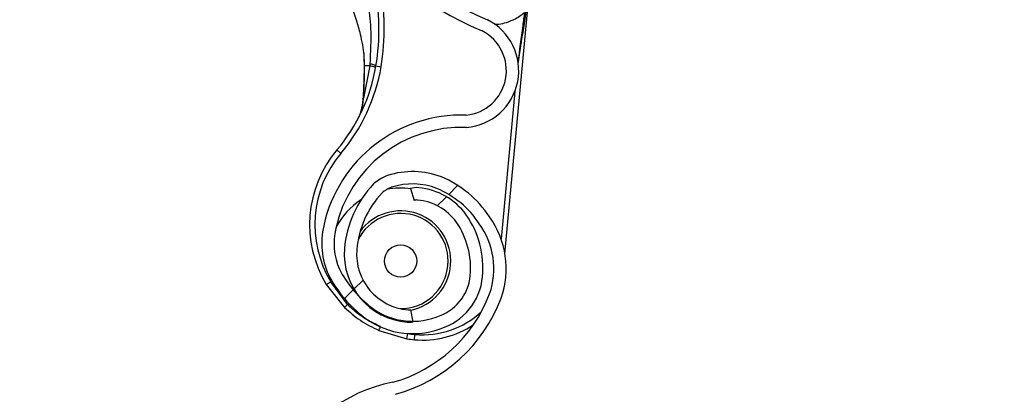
# Model space of a CAD drawing. Header units: inches. Extents: x 170 to 284, y 215 to 248.
# Tile 319 of 656: x 186.1057 to 186.2984, y 244.0717 to 244.145. Entities that reach past the tile are written whole.
import ezdxf

# ---------------------------------------------------------------- set-up
doc = ezdxf.new("R2010")
doc.units = ezdxf.units.IN
doc.header["$LTSCALE"] = 0.25
doc.header["$MEASUREMENT"] = 0
doc.layers.add('ANNOTATIONS', color=1, linetype='Continuous')
doc.layers.add('LH BENCH MOUNT', color=7, linetype='Continuous')
doc.styles.add('ARIAL', font='arial.ttf', dxfattribs={"height": 0.09375})
doc.dimstyles.new('STANDARD$0', dxfattribs={"dimtxt": 0.09375, "dimasz": 0.09375, "dimexe": 0.03125, "dimexo": 0.046875, "dimgap": 0.09, "dimtad": 0, "dimtih": 1, "dimtoh": 1, "dimdec": 4, "dimzin": 0, "dimdsep": 46, "dimtxsty": 'ARIAL', "dimcen": 0.09, "dimadec": 0, "dimazin": 0, "dimtfac": 1, "dimtdec": 4, "dimtofl": 0, "dimtmove": 0, "dimatfit": 1, "dimfxl": 1, "dimtolj": 1, "dimtzin": 0, "dimarcsym": 0})
pattern_1 = [(45, (176.0930244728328, 238.0091787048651), (-0.03026527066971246, 0.03026527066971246), [])]

# ---------------------------------------------------------------- blocks, each defined once
blk = doc.blocks.new('*D18')
at = {"layer": 'ANNOTATIONS', "color": 0, "lineweight": -2, "transparency": 16777216}
for p, q in [((185.9644948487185, 245.1675370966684), (185.9644948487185, 245.9014140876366)), ((187.3643717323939, 244.0675010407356), (187.3643717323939, 245.9014140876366)), ((186.0582448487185, 245.8701640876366), (186.3541591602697, 245.8701640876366)), ((187.2706217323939, 245.8701640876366), (186.9747074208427, 245.8701640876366))]:
    blk.add_line(p, q, dxfattribs=at)
at = {"layer": 'ANNOTATIONS', "color": 0, "transparency": 16777216}
for points in [[(186.0582448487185, 245.8857890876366), (186.0582448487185, 245.8545390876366), (185.9644948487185, 245.8701640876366)], [(187.2706217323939, 245.8857890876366), (187.2706217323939, 245.8545390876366), (187.3643717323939, 245.8701640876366)]]:
    blk.add_solid(points, dxfattribs=at)
at = {"layer": 'defpoints', "color": 0, "transparency": 16777216}
for p in [(187.3643717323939, 245.8701640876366), (185.9644948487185, 245.1206620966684), (187.3643717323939, 244.0206260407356)]:
    blk.add_point(p, dxfattribs=at)
at = {"layer": 'ANNOTATIONS', "color": 0, "transparency": 16777216, "insert": (186.6644332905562, 245.8701640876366), "char_height": 0.09375, "attachment_point": 5, "style": 'ARIAL'}
blk.add_mtext('\\A1;DIM "A"', dxfattribs=at)

msp = doc.modelspace()

# ---------------------------------------------------------------- hatches: boundary and pattern name
at = {"layer": 'LH BENCH MOUNT'}
h = msp.add_hatch(dxfattribs=at)
h.set_pattern_fill('ANSI31', color=256, scale=0.34241245, angle=2.8e-322, style=0)
h.set_pattern_definition([(45, (176.1263761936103, 238.0091787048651), (-0.03026527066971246, 0.03026527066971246), [])])
edge = h.paths.add_edge_path(flags=0)
edge.add_arc((186.41301658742, 243.9014011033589), 0.021400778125, 89.9999999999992, 390.52248781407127, ccw=False)
edge.add_line((186.41301658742, 243.9228018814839), (186.485779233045, 243.9228018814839))
edge.add_arc((186.485779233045, 244.3336968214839), 0.4108949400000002, 270, 450.0000000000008)
edge.add_line((186.485779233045, 244.7445917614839), (186.00212164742, 244.7445917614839))
edge.add_arc((186.00212164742, 244.7488719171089), 0.004280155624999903, 180.0000000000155, 269.9999999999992, ccw=False)
edge.add_line((185.997841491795, 244.7488719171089), (185.997841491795, 244.7916734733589))
edge.add_arc((186.00212164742, 244.7916734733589), 0.004280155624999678, 360, 540, ccw=False)
edge.add_line((186.006401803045, 244.7916734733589), (186.006401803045, 244.7488719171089))
edge.add_line((186.006401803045, 244.7488719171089), (186.003169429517, 244.7488719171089))
edge.add_line((186.003169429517, 244.7488719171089), (186.003169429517, 244.7916734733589))
edge.add_arc((186.00212164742, 244.7916734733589), 0.001047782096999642, 360, 540.0000000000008)
edge.add_line((186.001073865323, 244.7916734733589), (186.001073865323, 244.7488719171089))
edge.add_arc((186.00212164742, 244.7488719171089), 0.001047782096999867, 180, 270)
edge.add_line((186.00212164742, 244.7478241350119), (186.485779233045, 244.7478241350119))
edge.add_arc((186.485779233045, 244.3336968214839), 0.4141273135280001, 269.9999999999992, 450, ccw=False)
edge.add_line((186.485779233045, 243.9195695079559), (186.41301658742, 243.9195695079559))
edge.add_arc((186.41301658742, 243.9014011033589), 0.018168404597, 450.0000000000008, 750.5224878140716)
edge.add_arc((186.4277648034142, 243.9100962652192), 0.001047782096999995, 390.5224878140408, 495.0000000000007)
edge.add_line((186.4270239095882, 243.9108371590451), (186.4183287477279, 243.9021419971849))
edge.add_line((186.4183287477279, 243.9021419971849), (186.4160431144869, 243.9044276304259))
edge.add_line((186.4160431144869, 243.9044276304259), (186.4247382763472, 243.9131227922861))
edge.add_arc((186.4277648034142, 243.9100962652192), 0.004280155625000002, 390.522487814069, 495.0000000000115, ccw=False)
h = msp.add_hatch(dxfattribs=at)
h.set_pattern_fill('ANSI32', color=256, scale=0.34241245, angle=2.8e-322, style=0)
h.set_pattern_definition([(45, (176.0930244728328, 238.0091787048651), (-0.09079581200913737, 0.09079581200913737), []), (45, (176.1535550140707, 238.0091787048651), (-0.09079581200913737, 0.09079581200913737), [])])
edge = h.paths.add_edge_path(flags=0)
edge.add_arc((186.4524275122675, 244.3336968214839), 0.2182879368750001, 180, 540, ccw=False)
edge = h.paths.add_edge_path(flags=0)
edge.add_arc((186.4524275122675, 244.3336968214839), 0.2097276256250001, 180, 540, ccw=False)
h = msp.add_hatch(dxfattribs=at)
h.set_pattern_fill('ANSI31', color=256, scale=0.34241245, angle=2.8e-322, style=0)
h.set_pattern_definition(pattern_1)
edge = h.paths.add_edge_path(flags=0)
edge.add_arc((186.1833931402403, 244.1079829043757), 0.001712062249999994, 444.6973270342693, 466.907747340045)
edge.add_line((186.1828952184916, 244.1096209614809), (186.1821931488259, 244.1119306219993))
edge.add_arc((186.1833931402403, 244.1079829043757), 0.004126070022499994, 444.69732703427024, 466.9077473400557, ccw=False)
edge.add_arc((186.1825703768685, 244.0991182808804), 0.01302879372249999, 396.1734944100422, 444.6973270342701, ccw=False)
edge.add_arc((186.1780515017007, 244.0963739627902), 0.01830194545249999, 354.69732703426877, 394.7587000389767, ccw=False)
edge.add_arc((186.1845635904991, 244.0957695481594), 0.01176186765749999, 286.83818472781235, 354.69732703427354, ccw=False)
edge.add_arc((186.182579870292, 244.0992205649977), 0.01566536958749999, 229.9543950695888, 290.12812684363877, ccw=False)
edge.add_arc((186.18854634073, 244.1068168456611), 0.02532140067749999, 207.5515752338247, 230.6782603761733, ccw=False)
edge.add_arc((186.179843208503, 244.101228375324), 0.01504902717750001, 166.8530453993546, 204.011976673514, ccw=False)
edge.add_arc((186.1920961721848, 244.0987499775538), 0.02754708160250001, 448.00583017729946, 527.6299007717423, ccw=False)
edge.add_arc((186.1921925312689, 244.1349864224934), 0.008748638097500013, 275.6559459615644, 422.6387592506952)
edge.add_arc((186.2177297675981, 244.1952375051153), 0.05672062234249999, 174.2679627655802, 247.7072267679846, ccw=False)
edge.add_arc((186.3754946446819, 244.1817982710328), 0.2150521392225, 518.1233546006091, 534.9033806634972, ccw=False)
edge.add_arc((186.2023056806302, 244.2502462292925), 0.02884824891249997, 459.8561705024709, 516.1110838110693, ccw=False)
edge.add_arc((186.1900947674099, 244.3061603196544), 0.0284373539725, 284.8179209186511, 338.4163946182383)
edge.add_arc((186.2024942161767, 244.3008140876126), 0.01494630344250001, 339.9887678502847, 395.2445191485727)
edge.add_arc((186.1989170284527, 244.2993235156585), 0.0187470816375, 392.6552015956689, 426.1369430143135)
edge.add_arc((186.201579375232, 244.3039251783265), 0.0134739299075, 428.5748844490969, 466.9709727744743)
edge.add_arc((186.1996709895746, 244.3111519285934), 0.006011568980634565, 469.6798596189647, 490.4149006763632)
edge.add_arc((186.2087512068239, 244.3030188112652), 0.01816498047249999, 495.5965871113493, 534.6973270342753)
edge.add_arc((186.2015572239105, 244.3036865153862), 0.01094007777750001, 534.6973270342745, 624.6973270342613)
edge.add_arc((186.2007186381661, 244.2946514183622), 0.001866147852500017, 264.6973270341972, 280.3395734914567)
edge.add_line((186.2010535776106, 244.2928155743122), (186.2014868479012, 244.2904407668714))
edge.add_arc((186.2007186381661, 244.2946514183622), 0.004280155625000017, 264.6973270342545, 280.3395734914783, ccw=False)
edge.add_arc((186.2015572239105, 244.3036865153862), 0.01335408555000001, 174.697327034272, 264.69732703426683, ccw=False)
edge.add_arc((186.2087512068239, 244.3030188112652), 0.020578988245, 495.30868534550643, 534.6973270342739, ccw=False)
edge.add_arc((186.1996709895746, 244.3111519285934), 0.008425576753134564, 469.27499422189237, 491.1970379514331, ccw=False)
edge.add_arc((186.201579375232, 244.3039251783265), 0.01588793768, 428.3876292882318, 467.16790772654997, ccw=False)
edge.add_arc((186.1989170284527, 244.2993235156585), 0.02116108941, 392.8018578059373, 426.2744987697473, ccw=False)
edge.add_arc((186.2024942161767, 244.3008140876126), 0.01736031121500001, 339.8775751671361, 395.06318035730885, ccw=False)
edge.add_arc((186.1900947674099, 244.3061603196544), 0.030851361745, 284.61548432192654, 338.4768646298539, ccw=False)
edge.add_arc((186.2023056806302, 244.2502462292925), 0.02643424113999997, 459.6390365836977, 516.0209401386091)
edge.add_arc((186.3754946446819, 244.1817982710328), 0.21263813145, 518.1349954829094, 534.9070165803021)
edge.add_arc((186.2177297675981, 244.1952375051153), 0.05430661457, 534.2539536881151, 607.8118618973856)
edge.add_arc((186.1921925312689, 244.1349864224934), 0.01116264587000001, 274.7583659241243, 423.2264142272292, ccw=False)
edge.add_arc((186.1920961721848, 244.0987499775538), 0.02513307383, 447.6687272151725, 527.6679848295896)
edge.add_arc((186.179843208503, 244.101228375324), 0.01263501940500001, 526.7803743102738, 563.6800238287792)
edge.add_arc((186.18854634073, 244.1068168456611), 0.022907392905, 207.7416333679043, 230.7170422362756)
edge.add_arc((186.182579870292, 244.0992205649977), 0.01325136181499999, 229.8895674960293, 290.4325768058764)
edge.add_arc((186.1845635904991, 244.0957695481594), 0.009347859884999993, 286.4198511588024, 354.6973270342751)
edge.add_arc((186.1780515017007, 244.0963739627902), 0.01588793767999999, 354.6973270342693, 394.6495059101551)
edge.add_arc((186.1825703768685, 244.0991182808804), 0.01061478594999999, 396.3318283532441, 444.6973270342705)
h = msp.add_hatch(dxfattribs=at)
h.set_pattern_fill('ANSI31', color=256, scale=0.34241245, angle=2.8e-322, style=0)
h.set_pattern_definition(pattern_1)
edge = h.paths.add_edge_path(flags=0)
edge.add_arc((186.1669971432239, 243.9031914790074), 0.001712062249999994, 445.455402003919, 467.6658223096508)
edge.add_line((186.1664775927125, 243.9048228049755), (186.1657450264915, 243.9071229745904))
edge.add_arc((186.1669971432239, 243.9031914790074), 0.004126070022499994, 445.4554020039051, 467.6658223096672, ccw=False)
edge.add_arc((186.1662917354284, 243.8943167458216), 0.01302879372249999, 396.9315693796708, 445.45540200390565, ccw=False)
edge.add_arc((186.1618095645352, 243.8915128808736), 0.01830194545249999, 355.45540200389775, 395.516775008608, ccw=False)
edge.add_arc((186.1683290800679, 243.8909946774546), 0.01176186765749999, 287.5962596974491, 355.45540200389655, ccw=False)
edge.add_arc((186.1662998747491, 243.8944191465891), 0.01566536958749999, 230.7124700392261, 290.88620181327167, ccw=False)
edge.add_arc((186.1721653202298, 243.9020937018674), 0.02532140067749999, 208.3096502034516, 231.4363353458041, ccw=False)
edge.add_arc((186.1635368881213, 243.8963905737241), 0.01504902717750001, 167.6111203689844, 204.77005164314, ccw=False)
edge.add_arc((186.1758215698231, 243.8940745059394), 0.02754708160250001, 448.763905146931, 528.3879757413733, ccw=False)
edge.add_arc((186.1754384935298, 243.9303090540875), 0.008748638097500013, 276.4140209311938, 423.3968342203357)
edge.add_arc((186.2001763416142, 243.990892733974), 0.05672062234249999, 175.0260377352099, 248.465301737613, ccw=False)
edge.add_arc((186.3581052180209, 243.9795419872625), 0.2150521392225, 518.8814295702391, 535.6614556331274, ccw=False)
edge.add_arc((186.1840258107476, 244.0456925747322), 0.02884824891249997, 460.61424547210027, 516.869158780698, ccw=False)
edge.add_arc((186.1710761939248, 244.1014402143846), 0.0284373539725, 285.5759958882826, 339.1744695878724)
edge.add_arc((186.1835452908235, 244.0962585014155), 0.01494630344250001, 340.7468428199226, 396.0025941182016)
edge.add_arc((186.1799881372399, 244.0947207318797), 0.0187470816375, 393.4132765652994, 426.8950179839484)
edge.add_arc((186.1825893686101, 244.0993572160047), 0.0134739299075, 429.3329594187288, 467.7290477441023)
edge.add_arc((186.1805855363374, 244.1065580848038), 0.006011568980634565, 470.4379345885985, 491.1729756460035)
edge.add_arc((186.189772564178, 244.0985458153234), 0.01816498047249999, 496.3546620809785, 535.455402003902)
edge.add_arc((186.1825703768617, 244.0991182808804), 0.01094007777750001, 535.4554020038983, 625.4554020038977)
edge.add_arc((186.1818514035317, 244.0900728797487), 0.001866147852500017, 265.4554020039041, 281.0976484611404)
edge.add_line((186.182210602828, 244.0882416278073), (186.1826752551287, 244.085872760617))
edge.add_arc((186.1818514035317, 244.0900728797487), 0.004280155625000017, 265.4554020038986, 281.09764846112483, ccw=False)
edge.add_arc((186.1825703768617, 244.0991182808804), 0.01335408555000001, 175.4554020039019, 265.4554020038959, ccw=False)
edge.add_arc((186.189772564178, 244.0985458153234), 0.020578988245, 496.06676031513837, 535.4554020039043, ccw=False)
edge.add_arc((186.1805855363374, 244.1065580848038), 0.008425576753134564, 470.0330691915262, 491.9551129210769, ccw=False)
edge.add_arc((186.1825893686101, 244.0993572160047), 0.01588793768, 429.1457042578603, 467.92598269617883, ccw=False)
edge.add_arc((186.1799881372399, 244.0947207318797), 0.02116108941, 393.5599327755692, 427.0325737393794, ccw=False)
edge.add_arc((186.1835452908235, 244.0962585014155), 0.01736031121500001, 340.63565013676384, 395.8212553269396, ccw=False)
edge.add_arc((186.1710761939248, 244.1014402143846), 0.030851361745, 285.3735592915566, 339.23493959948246, ccw=False)
edge.add_arc((186.1840258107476, 244.0456925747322), 0.02643424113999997, 460.3971115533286, 516.7790151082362)
edge.add_arc((186.3581052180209, 243.9795419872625), 0.21263813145, 518.8930704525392, 535.6650915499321)
edge.add_arc((186.2001763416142, 243.990892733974), 0.05430661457, 535.0120286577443, 608.5699368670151)
edge.add_arc((186.1754384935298, 243.9303090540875), 0.01116264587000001, 275.516440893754, 423.9844891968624, ccw=False)
edge.add_arc((186.1758215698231, 243.8940745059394), 0.02513307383, 448.4268021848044, 528.4260597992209)
edge.add_arc((186.1635368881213, 243.8963905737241), 0.01263501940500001, 527.5384492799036, 564.4380987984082)
edge.add_arc((186.1721653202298, 243.9020937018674), 0.022907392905, 208.499708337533, 231.4751172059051)
edge.add_arc((186.1662998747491, 243.8944191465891), 0.01325136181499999, 230.6476424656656, 291.190651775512)
edge.add_arc((186.1683290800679, 243.8909946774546), 0.009347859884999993, 287.1779261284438, 355.4554020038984)
edge.add_arc((186.1618095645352, 243.8915128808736), 0.01588793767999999, 355.4554020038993, 395.4075808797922)
edge.add_arc((186.1662917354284, 243.8943167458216), 0.01061478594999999, 397.0899033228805, 445.4554020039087)

# ---------------------------------------------------------------- linework, layer by layer
for p, q in [((186.2006615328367, 244.0991593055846), (186.2054918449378, 244.1512020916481)), ((186.1730115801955, 244.1385001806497), (186.1731365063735, 244.135898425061)), ((186.1741884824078, 244.1359452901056), (186.1729465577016, 244.1295989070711)), ((186.17316423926, 244.1357428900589), (186.1731658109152, 244.1359107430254)), ((186.1754141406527, 244.1359311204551), (186.1764271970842, 244.1357610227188)), ((186.2025745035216, 244.1308852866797), (186.1999008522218, 244.1020788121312)), ((186.1677805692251, 244.119478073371), (186.1685646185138, 244.1188143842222)), ((186.1821931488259, 244.1119306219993), (186.1828952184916, 244.1096209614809)), ((186.1663298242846, 244.0946677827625), (186.1665820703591, 244.0936949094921)), ((186.1657036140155, 244.0931624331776), (186.1665820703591, 244.0936949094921)), ((186.1657036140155, 244.0931624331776), (186.1692819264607, 244.0886678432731)), ((186.1698474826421, 244.089282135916), (186.1665820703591, 244.0936949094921)), ((186.1698474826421, 244.089282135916), (186.1700905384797, 244.0894802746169)), ((186.1826752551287, 244.085872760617), (186.182210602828, 244.0882416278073)), ((186.1759627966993, 244.0841762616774), (186.1814754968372, 244.082558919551)), ((186.1814754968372, 244.082558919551), (186.1816370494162, 244.0835733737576)), ((186.1829411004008, 244.0823744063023), (186.183036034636, 244.0833972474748))]:
    msp.add_line(p, q, dxfattribs=at)
at = {"layer": 'LH BENCH MOUNT', "flags": 128}
msp.add_lwpolyline([(186.1729068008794, 244.1295336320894), (186.1728798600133, 244.1295437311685), (186.1728616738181, 244.1295538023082), (186.1728527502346, 244.1295635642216), (186.1728533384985, 244.1295727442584), (186.1728634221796, 244.1295810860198), (186.1728827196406, 244.1295883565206), (186.1729106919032, 244.1295943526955), (186.1729465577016, 244.1295989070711)], dxfattribs=at)
at = {"layer": 'LH BENCH MOUNT'}
msp.add_circle((186.1802421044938, 244.0977558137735), 0.003155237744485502, dxfattribs=at)
for centre, radius, start, end in [((186.2177297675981, 244.1952375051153), 0.05672062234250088, 174.2679627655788, 247.7072267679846), ((186.2177297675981, 244.1952375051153), 0.05430661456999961, 174.2539536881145, 247.8118618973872), ((186.1328657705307, 244.1430752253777), 0.04314396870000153, 350.4686307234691, 11.64579451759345), ((186.1328657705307, 244.1430752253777), 0.04417120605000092, 350.4686307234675, 11.64579451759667), ((186.1921925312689, 244.1349864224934), 0.01116264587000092, 274.7583659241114, 63.22641422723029), ((186.1921925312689, 244.1349864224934), 0.008748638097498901, 275.6559459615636, 62.63875925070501), ((186.1738395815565, 244.1328043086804), 0.00350088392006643, 63.27168485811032, 83.73994506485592), ((186.1416455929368, 244.1416010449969), 0.03424124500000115, 319.7524507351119, 350.4686307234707), ((186.1416455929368, 244.1416010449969), 0.03526848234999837, 319.7524507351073, 350.4686307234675), ((186.1731574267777, 244.135564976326), 0.0001780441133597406, 87.8071626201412, 104.7680909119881), ((186.1731291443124, 244.1357655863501), 3.319259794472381e-05, 238.986258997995, 276.9847351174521), ((186.1920961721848, 244.0987499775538), 0.02754708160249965, 88.00583017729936, 167.6299007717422), ((186.1920961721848, 244.0987499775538), 0.02513307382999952, 87.66872721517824, 167.6679848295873), ((186.1850296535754, 244.1048769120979), 0.02259922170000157, 139.7524507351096, 211.2221486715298), ((186.1850296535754, 244.1048769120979), 0.02157198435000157, 139.7524507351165, 211.2221486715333), ((186.1825893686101, 244.0993572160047), 0.01588793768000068, 69.14570425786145, 107.9259826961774), ((186.1805855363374, 244.1065580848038), 0.00842557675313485, 110.0330691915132, 131.9551129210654), ((186.1799881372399, 244.0947207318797), 0.02116108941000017, 33.55993277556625, 67.03257373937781), ((186.1897725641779, 244.0985458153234), 0.02057898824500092, 136.0667603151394, 175.4554020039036), ((186.1805855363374, 244.1065580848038), 0.006011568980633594, 110.4379345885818, 131.1729756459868), ((186.1802421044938, 244.0977558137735), 0.01425087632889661, 82.056223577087, 100.856315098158), ((186.1825893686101, 244.0993572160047), 0.01347392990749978, 69.33295941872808, 107.7290477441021), ((186.1833931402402, 244.1079829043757), 0.004126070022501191, 84.6973270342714, 106.9077473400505), ((186.1825703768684, 244.0991182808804), 0.0130287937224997, 36.17349441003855, 84.69732703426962), ((186.1799881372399, 244.0947207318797), 0.01874708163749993, 33.41327656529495, 66.89501798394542), ((186.1802421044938, 244.0977558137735), 0.01425087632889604, 122.9748162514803, 152.6500768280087), ((186.1897725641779, 244.0985458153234), 0.01816498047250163, 136.3546620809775, 175.455402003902), ((186.1833931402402, 244.1079829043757), 0.001712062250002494, 84.697327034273, 106.9077473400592), ((186.1825703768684, 244.0991182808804), 0.01061478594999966, 36.33182835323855, 84.69732703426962), ((186.1802421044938, 244.0977558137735), 0.009810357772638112, 281.6839227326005, 144.0462769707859), ((186.1802421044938, 244.0977558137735), 0.009303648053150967, 354.6973270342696, 153.3820744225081), ((186.1780515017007, 244.0963739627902), 0.01830194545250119, 354.697327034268, 34.75870003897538), ((186.1835452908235, 244.0962585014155), 0.01736031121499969, 340.6356501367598, 35.82125532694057), ((186.179843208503, 244.101228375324), 0.01504902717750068, 166.8530453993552, 204.011976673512), ((186.179843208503, 244.101228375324), 0.01263501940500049, 166.7803743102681, 203.6800238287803), ((186.1780515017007, 244.0963739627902), 0.01588793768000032, 354.697327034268, 34.64950591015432), ((186.1835452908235, 244.0962585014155), 0.01494630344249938, 340.7468428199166, 36.00259411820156), ((186.1825703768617, 244.0991182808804), 0.01335408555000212, 175.455402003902, 265.4554020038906), ((186.1825703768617, 244.0991182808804), 0.01094007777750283, 175.4554020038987, 265.4554020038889), ((186.18854634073, 244.1068168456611), 0.02290739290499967, 207.7416333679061, 230.7170422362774), ((186.1802421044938, 244.0977558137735), 0.00930364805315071, 269.3385544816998, 354.6973270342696), ((186.18854634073, 244.1068168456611), 0.02532140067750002, 207.5515752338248, 230.6782603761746), ((186.1845635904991, 244.0957695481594), 0.00934785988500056, 286.4198511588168, 354.6973270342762), ((186.1845635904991, 244.0957695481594), 0.01176186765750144, 286.8381847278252, 354.6973270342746), ((186.1710761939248, 244.1014402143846), 0.02843735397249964, 285.5759958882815, 339.1744695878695), ((186.1710761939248, 244.1014402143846), 0.03085136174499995, 285.3735592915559, 339.2349395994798), ((186.1759739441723, 244.0830742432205), 0.008721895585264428, 134.6217398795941, 140.1090474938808), ((186.182579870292, 244.0992205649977), 0.01325136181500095, 229.889567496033, 290.4325768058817), ((186.1818514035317, 244.0900728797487), 0.001866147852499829, 265.4554020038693, 281.0976484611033), ((186.182579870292, 244.0992205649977), 0.01566536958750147, 229.9543950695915, 290.1281268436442), ((186.1845866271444, 244.1001036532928), 0.01677821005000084, 264.697327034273, 313.1645944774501), ((186.1686930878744, 244.0880381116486), 0.008231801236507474, 332.0216494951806, 337.3841227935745), ((186.1818514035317, 244.0900728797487), 0.004280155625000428, 265.455402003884, 281.0976484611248), ((186.1845866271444, 244.1001036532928), 0.01780544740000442, 264.6973270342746, 303.8207398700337), ((186.1850296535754, 244.1048769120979), 0.02259922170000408, 260.9515860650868, 264.6973270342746), ((186.1850296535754, 244.1048769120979), 0.0215719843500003, 260.9515860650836, 264.697327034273), ((186.1840258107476, 244.0456925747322), 0.02884824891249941, 100.6142454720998, 156.8691587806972)]:
    msp.add_arc(centre, radius, start, end, dxfattribs=at)
for points, knots in [([(186.1733909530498, 244.1499878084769), (186.1733909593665, 244.1499877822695), (186.1735257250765, 244.1494286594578), (186.1739968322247, 244.1472167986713), (186.1745630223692, 244.1426370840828), (186.1743468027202, 244.1386172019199), (186.1742213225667, 244.1362843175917)], [0, 0, 0, 0, 5.869764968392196e-06, 0.1252288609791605, 0.4923383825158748, 1, 1, 1, 1]), ([(186.2032629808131, 244.1363234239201), (186.2036172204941, 244.1386618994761), (186.2041522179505, 244.1421936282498), (186.2047855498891, 244.1463703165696), (186.2051225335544, 244.1485587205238), (186.2053007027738, 244.1497478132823), (186.2053882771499, 244.1504002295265), (186.2054347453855, 244.1507605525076), (186.2054598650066, 244.1509595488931), (186.205473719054, 244.1510698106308), (186.2054820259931, 244.1511355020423), (186.2054869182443, 244.151173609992), (186.205490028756, 244.1511969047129), (186.2054915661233, 244.1512077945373), (186.2054924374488, 244.151212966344), (186.2054927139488, 244.151213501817), (186.2054925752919, 244.151210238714), (186.2054921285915, 244.1512052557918), (186.2054918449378, 244.1512020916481)], [0, 0, 0, 0, 0.4681368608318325, 0.7070129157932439, 0.8371325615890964, 0.9079072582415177, 0.9470740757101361, 0.9687898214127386, 0.9808770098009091, 0.9876679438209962, 0.9915546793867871, 0.9947708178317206, 0.99599531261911, 0.9972287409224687, 0.9978484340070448, 0.9984730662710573, 0.9990304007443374, 1, 1, 1, 1]), ([(186.1731658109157, 244.1359107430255), (186.1731490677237, 244.1366098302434), (186.1731159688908, 244.1379918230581), (186.172830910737, 244.1400590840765), (186.1723564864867, 244.1423564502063), (186.1715892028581, 244.1450427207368), (186.1708981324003, 244.1469504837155), (186.1705217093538, 244.1479896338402)], [0, 0, 0, 0, 0.1627420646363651, 0.3217171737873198, 0.4905672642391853, 0.7225142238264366, 1, 1, 1, 1]), ([(186.1985342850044, 244.1441272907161), (186.1985794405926, 244.1441204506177), (186.1996484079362, 244.1439585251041), (186.2010040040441, 244.1444099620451), (186.202957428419, 244.1452104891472), (186.2038309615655, 244.1458670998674), (186.204496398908, 244.146367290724)], [0, 0, 0, 0, 0.02109882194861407, 0.499471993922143, 0.6187093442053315, 1, 1, 1, 1]), ([(186.204496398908, 244.146367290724), (186.2043723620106, 244.1455004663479), (186.2039031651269, 244.1422215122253), (186.2034982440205, 244.1389339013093), (186.2032003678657, 244.1365154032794)], [0, 0, 0, 0, 0.2643600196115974, 0.9999999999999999, 0.9999999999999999, 0.9999999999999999, 0.9999999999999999]), ([(186.1742213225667, 244.1362843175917), (186.1742106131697, 244.1361713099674), (186.1741999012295, 244.1360582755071), (186.1741884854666, 244.1359453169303), (186.1741884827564, 244.1359452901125)], [0, 0, 0, 0, 0.9997625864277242, 1, 1, 1, 1]), ([(186.173133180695, 244.1357326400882), (186.1731259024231, 244.1350090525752), (186.1731049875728, 244.1329297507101), (186.1729850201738, 244.1308739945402), (186.1729068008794, 244.1295336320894)], [0, 0, 0, 0, 0.3479954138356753, 1, 1, 1, 1]), ([(186.1729465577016, 244.1295989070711), (186.1730163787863, 244.1309280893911), (186.1731232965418, 244.1329634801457), (186.1731536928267, 244.1350269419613), (186.17316423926, 244.1357428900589)], [0, 0, 0, 0, 0.6530354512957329, 1, 1, 1, 1]), ([(186.173136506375, 244.1358984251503), (186.1731287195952, 244.1358994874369), (186.1731129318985, 244.1359016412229), (186.1731124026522, 244.1359049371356), (186.1731282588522, 244.1359080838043), (186.173153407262, 244.1359098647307), (186.1731658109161, 244.1359107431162)], [0, 0, 0, 0, 0.2466091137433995, 0.5000000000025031, 0.7533908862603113, 1, 1, 1, 1]), ([(186.1741884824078, 244.1359452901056), (186.1741336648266, 244.1359441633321), (186.1738802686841, 244.1359389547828), (186.1735130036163, 244.1359281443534), (186.1732706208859, 244.1359159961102), (186.1731658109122, 244.1359107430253)], [0, 0, 0, 0, 0.135457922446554, 0.6261588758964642, 1, 1, 1, 1]), ([(186.172108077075, 244.1259645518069), (186.1722004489, 244.12618455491), (186.1725408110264, 244.1269951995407), (186.1727962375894, 244.128314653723), (186.1729147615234, 244.129327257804), (186.1729465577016, 244.1295989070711)], [0, 0, 0, 0, 0.2141804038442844, 0.7891897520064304, 1, 1, 1, 1]), ([(186.1729068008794, 244.1295336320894), (186.1728861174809, 244.1292533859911), (186.1728223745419, 244.128389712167), (186.1726274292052, 244.1275908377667), (186.1724957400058, 244.1270511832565)], [0, 0, 0, 0, 0.324481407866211, 1, 1, 1, 1]), ([(186.1692819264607, 244.0886678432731), (186.1702772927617, 244.0877833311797), (186.1723010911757, 244.0859849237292), (186.1747290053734, 244.084785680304), (186.1759627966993, 244.0841762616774)], [0, 0, 0, 0, 0.4918307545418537, 1, 1, 1, 1]), ([(186.1763182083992, 244.0849318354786), (186.1753475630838, 244.0853868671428), (186.1733781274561, 244.0863101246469), (186.1712706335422, 244.0878961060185), (186.1701647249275, 244.0889731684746), (186.1698474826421, 244.089282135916)], [0, 0, 0, 0, 0.4093476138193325, 0.8305647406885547, 1, 1, 1, 1])]:
    msp.add_open_spline(points, degree=3, knots=knots, dxfattribs=at)
msp.add_open_spline([(186.175351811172, 244.1355716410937), (186.175339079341, 244.1355902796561), (186.1753136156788, 244.1356275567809), (186.1750719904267, 244.1357166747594), (186.1747043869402, 244.1358232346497), (186.1743604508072, 244.1359046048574), (186.1741884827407, 244.1359452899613)], degree=3, dxfattribs=at)

# ---------------------------------------------------------------- dimensions: what is measured, and where the dimension line sits
at = {"layer": 'ANNOTATIONS'}
dim = msp.add_linear_dim(base=(187.3643717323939, 245.8701640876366), p1=(185.9644948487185, 245.1206620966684), p2=(187.3643717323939, 244.0206260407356), text='DIM "A"', dimstyle='STANDARD$0', dxfattribs=at)
dim.commit()
dim.dimension.update_dxf_attribs({"geometry": '*D18', "text_midpoint": (186.6644332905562, 245.8701640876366)})

doc.saveas('drawing.dxf')
